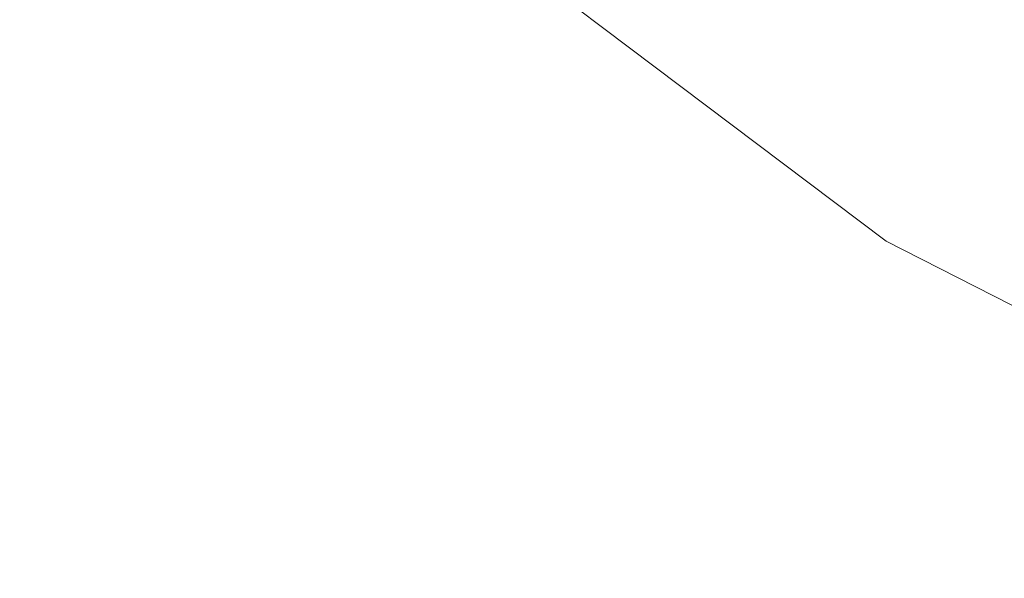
# Model space of a CAD drawing. Header units: millimetres. Extents: x -526411 to -400573, y 47353 to 130199.
# Tile 347 of 543: x -473315 to -473083, y 101143 to 101275. Entities that reach past the tile are written whole.
import ezdxf

# ---------------------------------------------------------------- set-up
doc = ezdxf.new("R2010")
doc.units = ezdxf.units.MM
doc.layers.add('75_--', color=7, linetype='Continuous', lineweight=18)
doc.layers.add('m-pg-03_AI_dwg', color=8, linetype='Continuous', lineweight=18)

# ---------------------------------------------------------------- blocks, each defined once
blk = doc.blocks.new('m-pg-03_AI_dwg_block 6045-645013-3e Verdieping - Percelen telling LI')
at = {"layer": '75_--', "color": 213, "lineweight": 13, "flags": 128}
blk.add_lwpolyline([(-321.032, 705.429), (-328.04, 708.999), (-334.322, 713.732), (-339.686, 719.484), (-343.971, 726.08), (-347.044, 733.319), (-348.814, 740.983), (-349.226, 748.837), (-348.268, 756.643), (-345.969, 764.165)], dxfattribs=at)
blk = doc.blocks.new('m-pg-03_AI_dwg_block 6023-645079-3e Verdieping - Percelen telling LI')
blk.add_blockref('m-pg-03_AI_dwg_block 6045-645013-3e Verdieping - Percelen telling LI', (0, 0))
blk = doc.blocks.new('m-pg-03_AI_dwg-638970-3e Verdieping - Percelen telling LI')
blk.add_blockref('m-pg-03_AI_dwg_block 6023-645079-3e Verdieping - Percelen telling LI', (0, 0))

msp = doc.modelspace()

# ---------------------------------------------------------------- block references
at = {"layer": 'm-pg-03_AI_dwg', "color": 133, "xscale": 22.2068924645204, "yscale": 22.2068924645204, "zscale": 22.2068924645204}
msp.add_blockref('m-pg-03_AI_dwg-638970-3e Verdieping - Percelen telling LI', (-465826.52, 85478.03), dxfattribs=at)

doc.saveas('drawing.dxf')
